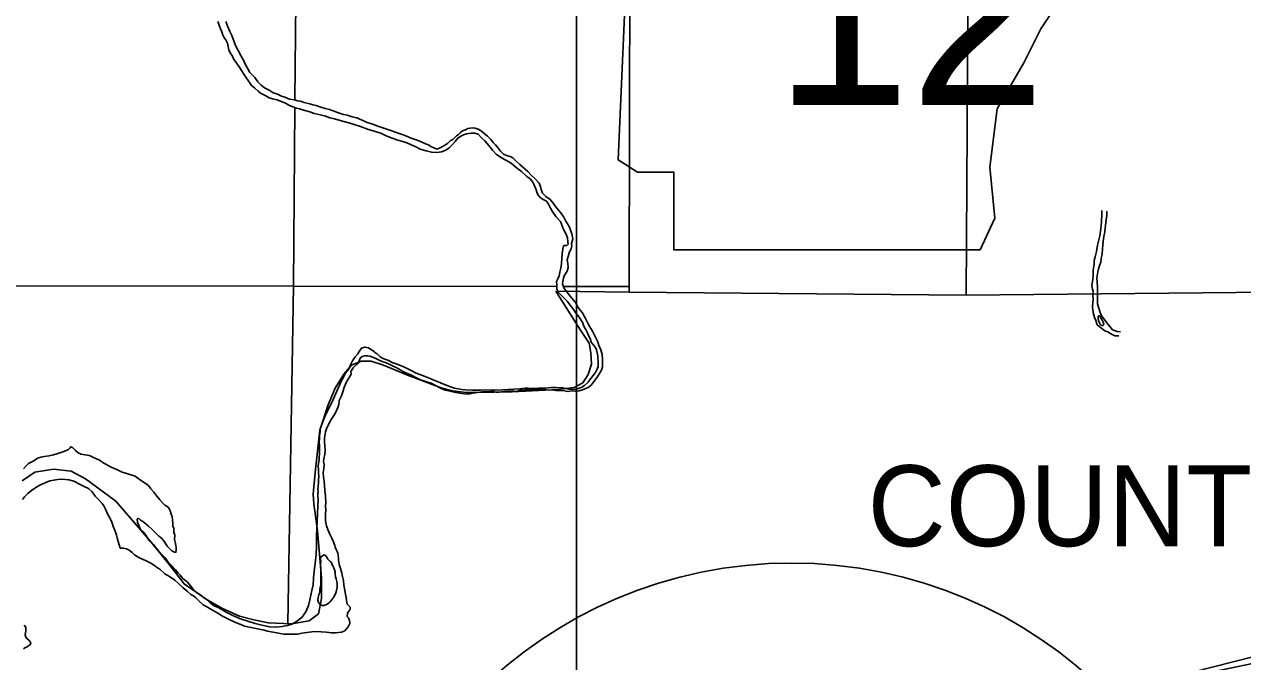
# Model space of a CAD drawing. Extents: x 77230 to 630905, y 790554 to 1662844.
# Drawn here: x 303084 to 322170, y 1537438 to 1547422 of the extents above; entities that cross this region are included whole.
import ezdxf

# ---------------------------------------------------------------- set-up
doc = ezdxf.new("R2010")
doc.units = 0
for name, color, linetype in [('Level 16', 7, 'Continuous'), ('Level 17', 7, 'Continuous'), ('Level 18', 7, 'Continuous'), ('Level 24', 7, 'Continuous'), ('Level 28', 7, 'Continuous'), ('Level 41', 7, 'Continuous')]:
    doc.layers.add(name, color=color, linetype=linetype)

msp = doc.modelspace()

# ---------------------------------------------------------------- linework, layer by layer
at = {"layer": 'Level 16'}
for p, q in [((301994, 1543324), (307299, 1543318)), ((307299, 1543318), (307213, 1538034)), ((307299, 1543318), (311425, 1543314)), ((311529, 1543314), (312557, 1543313))]:
    msp.add_line(p, q, dxfattribs=at)
for points in [[(307340, 1548294), (307323, 1546244)], [(312572, 1548352), (312557, 1543313), (312557, 1543224)], [(317870, 1548398), (317837, 1543178)], [(307322, 1546123), (307299, 1543318)]]:
    msp.add_lwpolyline(points, dxfattribs=at)
at = {"layer": 'Level 17'}
for points in [[(306115, 1547467), (306138, 1547409), (306156, 1547353), (306179, 1547303), (306193, 1547251), (306220, 1547207), (306240, 1547177), (306266, 1547128), (306279, 1547076), (306285, 1547024), (306308, 1546978), (306344, 1546922), (306368, 1546872), (306403, 1546825), (306459, 1546739), (306520, 1546643), (306555, 1546596), (306591, 1546542), (306644, 1546462), (306694, 1546423), (306746, 1546375), (306785, 1546343), (306825, 1546322), (306869, 1546302), (306921, 1546271), (306971, 1546255), (307043, 1546238), (307109, 1546212), (307177, 1546189), (307228, 1546156), (307292, 1546128), (307348, 1546109), (307396, 1546101), (307476, 1546070), (307556, 1546049), (307626, 1546023), (307716, 1546004), (307801, 1545983), (307871, 1545960), (307941, 1545942), (308067, 1545905), (308165, 1545878), (308249, 1545853), (308351, 1545820), (308460, 1545779), (308564, 1545750), (308666, 1545717), (308752, 1545678), (308844, 1545639), (308936, 1545610), (309015, 1545586), (309077, 1545567), (309131, 1545541), (309207, 1545506), (309287, 1545467), (309379, 1545442), (309460, 1545420), (309547, 1545413), (309617, 1545424), (309685, 1545451), (309741, 1545485), (309790, 1545538), (309832, 1545588), (309873, 1545639), (309931, 1545678), (309965, 1545692), (310012, 1545706), (310084, 1545717), (310140, 1545716), (310192, 1545700), (310247, 1545643), (310297, 1545597), (310362, 1545524), (310418, 1545450), (310477, 1545388), (310559, 1545329), (310629, 1545292), (310708, 1545245), (310788, 1545179), (310871, 1545116), (310949, 1545043), (311011, 1544995), (311048, 1544949), (311068, 1544916), (311101, 1544832), (311119, 1544776), (311138, 1544740), (311170, 1544706), (311222, 1544671)], [(306239, 1547466), (306274, 1547382), (306305, 1547310), (306333, 1547245), (306370, 1547149), (306394, 1547093), (306433, 1547013), (306482, 1546925), (306520, 1546850), (306543, 1546796), (306585, 1546724), (306616, 1546670), (306695, 1546587), (306743, 1546521), (306793, 1546470), (306848, 1546426), (306928, 1546385), (306982, 1546347), (307050, 1546326), (307113, 1546297), (307163, 1546279), (307237, 1546252), (307317, 1546239), (307363, 1546225), (307411, 1546217), (307465, 1546198), (307557, 1546175), (307601, 1546163), (307655, 1546150), (307731, 1546123), (307795, 1546105), (307864, 1546088), (307920, 1546066), (307990, 1546041), (308082, 1546010), (308140, 1545998), (308218, 1545973), (308292, 1545958), (308374, 1545919), (308453, 1545887), (308543, 1545858), (308607, 1545833), (308685, 1545807), (308733, 1545790), (308839, 1545753), (308924, 1545720), (309004, 1545694), (309062, 1545675), (309146, 1545640), (309224, 1545614), (309288, 1545589), (309370, 1545552), (309417, 1545534), (309451, 1545509), (309501, 1545485), (309545, 1545469), (309599, 1545488), (309646, 1545512), (309684, 1545535), (309718, 1545563), (309754, 1545596), (309795, 1545618), (309835, 1545653), (309853, 1545673), (309881, 1545693), (309914, 1545725), (309946, 1545754), (309994, 1545772), (310030, 1545789), (310067, 1545795), (310111, 1545800), (310147, 1545796), (310191, 1545782), (310238, 1545755), (310280, 1545715), (310340, 1545672), (310391, 1545620), (310431, 1545570), (310467, 1545533), (310496, 1545499), (310544, 1545437), (310588, 1545390), (310639, 1545366), (310693, 1545351), (310735, 1545331), (310783, 1545283), (310848, 1545226), (310972, 1545115)], [(310972, 1545115), (311023, 1545057), (311087, 1545000), (311148, 1544934), (311170, 1544881), (311179, 1544835), (311199, 1544775), (311255, 1544727), (311320, 1544678), (311366, 1544622), (311403, 1544570), (311453, 1544513), (311490, 1544467), (311538, 1544399), (311569, 1544338), (311619, 1544254), (311646, 1544188), (311660, 1544142), (311677, 1544064), (311658, 1543988), (311660, 1543952), (311650, 1543904), (311625, 1543859), (311603, 1543783), (311590, 1543731), (311596, 1543673), (311603, 1543611), (311587, 1543556), (311542, 1543484), (311530, 1543448), (311519, 1543392), (311513, 1543351), (311542, 1543284), (311568, 1543252), (311596, 1543210), (311633, 1543166), (311689, 1543099), (311716, 1543063), (311758, 1542985), (311789, 1542945), (311827, 1542902), (311853, 1542850), (311868, 1542823)], [(311222, 1544671), (311264, 1544653), (311293, 1544607), (311325, 1544544), (311364, 1544478), (311412, 1544414), (311481, 1544331), (311530, 1544207), (311568, 1544143), (311591, 1544075), (311599, 1544017), (311602, 1543979), (311580, 1543959), (311544, 1543957), (311524, 1543940), (311518, 1543902), (311511, 1543834), (311504, 1543756), (311500, 1543678), (311491, 1543600), (311474, 1543539), (311460, 1543483), (311441, 1543437), (311423, 1543393), (311424, 1543339), (311426, 1543276), (311447, 1543225), (311479, 1543193), (311537, 1543137), (311590, 1543086), (311636, 1543022), (311679, 1542968), (311731, 1542893), (311774, 1542837), (311822, 1542764), (311826, 1542757)], [(319966, 1544507), (319964, 1544449), (319957, 1544327), (319950, 1544216), (319931, 1544110), (319894, 1543965), (319881, 1543863), (319860, 1543781), (319842, 1543725), (319843, 1543670), (319830, 1543564), (319830, 1543492), (319823, 1543426), (319808, 1543334), (319818, 1543268), (319826, 1543242), (319825, 1543191), (319828, 1543111), (319822, 1543063), (319819, 1542995), (319829, 1542907), (319850, 1542829), (319868, 1542781), (319893, 1542715), (319945, 1542674), (320010, 1542618), (320060, 1542603), (320114, 1542567), (320166, 1542540), (320228, 1542542)], [(320045, 1544496), (320043, 1544488), (320040, 1544430), (320032, 1544359), (320023, 1544271), (320015, 1544229), (320012, 1544173), (319993, 1544097), (319985, 1544024), (319982, 1543956), (319976, 1543906), (319967, 1543824), (319956, 1543760), (319946, 1543695), (319919, 1543615), (319902, 1543543), (319886, 1543450), (319893, 1543384), (319894, 1543304), (319898, 1543256), (319897, 1543200), (319895, 1543142), (319898, 1543046), (319917, 1542976), (319937, 1542910), (319958, 1542854), (319998, 1542805), (320040, 1542747), (320087, 1542687), (320133, 1542638), (320202, 1542610), (320257, 1542607)], [(308778, 1542162), (308858, 1542121), (308908, 1542105), (309004, 1542067), (309058, 1542041), (309142, 1541997), (309224, 1541957), (309294, 1541931), (309390, 1541897), (309486, 1541855), (309605, 1541807), (309745, 1541749), (309821, 1541723), (309939, 1541703), (309995, 1541697), (310105, 1541691), (310231, 1541693), (310328, 1541697), (310386, 1541692), (310454, 1541690), (310574, 1541694), (310752, 1541706), (310846, 1541710), (310886, 1541716), (310932, 1541722), (310978, 1541722), (311028, 1541718), (311074, 1541718), (311141, 1541720), (311193, 1541720), (311247, 1541724), (311293, 1541730), (311335, 1541734), (311367, 1541732), (311409, 1541732), (311443, 1541730), (311495, 1541732), (311569, 1541718), (311615, 1541708), (311667, 1541700), (311717, 1541708), (311751, 1541714), (311779, 1541724), (311815, 1541738), (311857, 1541762), (311916, 1541818), (311940, 1541850), (311978, 1541900), (312008, 1541934), (312030, 1541968), (312052, 1542008), (312064, 1542036), (312072, 1542064), (312072, 1542114), (312066, 1542231), (312046, 1542323), (312036, 1542349), (312014, 1542379), (311982, 1542415), (311966, 1542443), (311946, 1542499), (311934, 1542529), (311912, 1542571), (311900, 1542599), (311878, 1542639), (311858, 1542673), (311842, 1542709), (311826, 1542757)], [(311868, 1542823), (311916, 1542732), (311941, 1542683), (311983, 1542617), (312010, 1542565), (312042, 1542503), (312067, 1542449), (312083, 1542389), (312114, 1542322), (312136, 1542252), (312143, 1542172), (312143, 1542126), (312140, 1542056), (312124, 1542005), (312099, 1541963), (312067, 1541913), (312038, 1541868), (312012, 1541832), (311963, 1541767), (311917, 1541735), (311865, 1541710), (311826, 1541696), (311776, 1541681), (311718, 1541673), (311668, 1541682), (311600, 1541668), (311544, 1541679), (311486, 1541684), (311410, 1541688), (311356, 1541697), (311294, 1541693), (311236, 1541702), (311170, 1541705), (311092, 1541699), (311034, 1541700), (310989, 1541698), (310923, 1541695), (310855, 1541690), (310791, 1541670), (310727, 1541679), (310651, 1541676), (310597, 1541672), (310525, 1541661), (310477, 1541662), (310418, 1541668), (310356, 1541667), (310256, 1541664), (310184, 1541655), (310112, 1541643), (310044, 1541630), (309972, 1541635), (309904, 1541645), (309840, 1541654), (309756, 1541673), (309674, 1541693), (309604, 1541724), (309538, 1541759), (309457, 1541801), (309407, 1541814)], [(319985, 1542704), (319993, 1542726), (319986, 1542758), (319970, 1542788), (319952, 1542812), (319942, 1542832), (319932, 1542854), (319922, 1542858), (319904, 1542850)], [(319904, 1542850), (319904, 1542810), (319910, 1542780), (319927, 1542744), (319945, 1542716), (319969, 1542702), (319985, 1542704)], [(307682, 1539869), (307686, 1539991), (307684, 1540031), (307684, 1540067), (307686, 1540101), (307684, 1540135), (307688, 1540185), (307692, 1540241), (307690, 1540285), (307696, 1540343), (307694, 1540397), (307690, 1540446), (307688, 1540500), (307690, 1540546), (307700, 1540598), (307702, 1540646), (307706, 1540690), (307710, 1540724), (307710, 1540762), (307710, 1540790), (307706, 1540828), (307702, 1540878), (307710, 1540928), (307710, 1540976), (307712, 1541014), (307716, 1541032), (307720, 1541068), (307724, 1541094), (307746, 1541156), (307766, 1541210), (307820, 1541334), (307894, 1541487), (307924, 1541543), (307981, 1541675), (308043, 1541815), (308063, 1541857), (308095, 1541917), (308117, 1541955), (308151, 1542007), (308179, 1542043), (308189, 1542073), (308205, 1542111), (308225, 1542151), (308267, 1542213), (308309, 1542261), (308327, 1542298), (308365, 1542348), (308411, 1542364), (308445, 1542360), (308473, 1542352), (308497, 1542338), (308517, 1542328), (308537, 1542314), (308557, 1542300), (308577, 1542282), (308609, 1542258), (308637, 1542234), (308658, 1542212), (308686, 1542196), (308714, 1542184), (308760, 1542166), (308778, 1542162), (308796, 1542154)], [(309407, 1541814), (309341, 1541835), (309291, 1541853), (309209, 1541896), (309141, 1541930), (309099, 1541947), (309014, 1541984), (308980, 1542004), (308908, 1542045), (308864, 1542065), (308798, 1542096), (308742, 1542122), (308699, 1542136), (308643, 1542163), (308599, 1542181), (308543, 1542206), (308495, 1542222), (308461, 1542231), (308415, 1542227), (308375, 1542221), (308347, 1542194), (308334, 1542164), (308318, 1542120), (308286, 1542093), (308237, 1542043), (308201, 1541986), (308202, 1541942), (308123, 1541811), (308096, 1541733), (308072, 1541665), (308051, 1541602), (308018, 1541530), (308010, 1541464), (307995, 1541421), (307975, 1541373), (307951, 1541325), (307922, 1541278), (307892, 1541230), (307853, 1541162), (307818, 1541085), (307804, 1541037), (307787, 1540945), (307788, 1540885), (307790, 1540812), (307795, 1540752), (307791, 1540682), (307778, 1540620), (307772, 1540572), (307781, 1540528), (307775, 1540466), (307764, 1540399), (307769, 1540327), (307781, 1540263), (307788, 1540195), (307792, 1540121), (307801, 1540029), (307808, 1539931), (307802, 1539873), (307805, 1539817), (307800, 1539749), (307800, 1539707), (307802, 1539645), (307815, 1539567), (307838, 1539509), (307872, 1539437), (307903, 1539375), (307923, 1539323), (307946, 1539259), (307954, 1539237)], [(303688, 1540726), (303730, 1540740), (303773, 1540759), (303803, 1540787), (303811, 1540805), (303837, 1540793), (303865, 1540767), (303885, 1540744), (303926, 1540710), (303976, 1540690), (304032, 1540679), (304080, 1540673), (304116, 1540664), (304168, 1540638), (304206, 1540623), (304260, 1540595), (304313, 1540558), (304377, 1540520), (304443, 1540483), (304535, 1540446), (304618, 1540406), (304706, 1540381), (304818, 1540342), (304904, 1540283), (304975, 1540236), (305027, 1540196), (305067, 1540144), (305114, 1540091), (305158, 1540033), (305207, 1539975), (305247, 1539926), (305283, 1539892), (305336, 1539857), (305358, 1539827), (305372, 1539785), (305386, 1539747), (305401, 1539705), (305403, 1539665), (305408, 1539597), (305412, 1539553), (305428, 1539533), (305427, 1539467), (305439, 1539419), (305434, 1539353), (305450, 1539287), (305461, 1539225), (305463, 1539185), (305458, 1539151), (305434, 1539154), (305392, 1539172), (305349, 1539220), (305321, 1539249), (305282, 1539317), (305236, 1539367), (305184, 1539408), (305129, 1539466), (305081, 1539513), (305029, 1539563), (304988, 1539597), (304942, 1539632), (304902, 1539656), (304876, 1539682), (304852, 1539673), (304854, 1539617), (304883, 1539560), (304911, 1539498), (304948, 1539464), (304986, 1539422), (305032, 1539343), (305067, 1539317), (305109, 1539271), (305155, 1539212), (305186, 1539176), (305248, 1539106), (305293, 1539057), (305339, 1538999), (305388, 1538944), (305454, 1538878), (305491, 1538824), (305523, 1538791), (305569, 1538743), (305632, 1538688), (305692, 1538622), (305745, 1538548), (305785, 1538521), (305851, 1538477), (305893, 1538444), (305952, 1538402), (306002, 1538353), (306058, 1538315), (306119, 1538286), (306187, 1538248), (306227, 1538225), (306267, 1538201), (306327, 1538172), (306363, 1538154), (306422, 1538132), (306452, 1538113)], [(303073, 1540457), (303114, 1540506), (303148, 1540542), (303200, 1540569), (303248, 1540597), (303291, 1540624), (303343, 1540640), (303395, 1540653), (303475, 1540663), (303540, 1540678), (303592, 1540695), (303638, 1540711), (303688, 1540726)], [(303053, 1539976), (303087, 1540021), (303140, 1540071), (303196, 1540120), (303277, 1540175), (303345, 1540211), (303422, 1540246), (303482, 1540271), (303576, 1540288), (303644, 1540295), (303730, 1540291), (303782, 1540286), (303858, 1540265), (303880, 1540253), (303938, 1540225), (303978, 1540202), (304032, 1540178), (304076, 1540157), (304096, 1540147), (304145, 1540097), (304195, 1540028), (304234, 1539988), (304304, 1539918), (304331, 1539877), (304355, 1539827), (304394, 1539745), (304422, 1539689), (304455, 1539621), (304483, 1539546), (304506, 1539482), (304528, 1539422), (304537, 1539378), (304555, 1539320)], [(307682, 1539869), (307661, 1539407)], [(307662, 1539449), (307661, 1539407), (307660, 1539249), (307653, 1539114), (307639, 1538978), (307622, 1538856), (307613, 1538747), (307608, 1538639), (307586, 1538551), (307556, 1538404), (307535, 1538318), (307501, 1538231), (307436, 1538137), (307345, 1538068), (307273, 1538027), (307204, 1538006), (307124, 1537991), (307032, 1537980), (306932, 1537985), (306806, 1538008), (306698, 1538035), (306584, 1538074), (306452, 1538113)], [(304555, 1539320), (304570, 1539266), (304586, 1539218), (304634, 1539217), (304684, 1539203), (304724, 1539183), (304771, 1539148), (304809, 1539110), (304867, 1539077), (304907, 1539053), (304983, 1539020), (305023, 1539004), (305076, 1538977), (305142, 1538929), (305156, 1538919), (305206, 1538886), (305287, 1538812), (305359, 1538771), (305442, 1538716), (305494, 1538666), (305570, 1538595), (305635, 1538541), (305693, 1538492), (305733, 1538468), (305768, 1538439), (305824, 1538383), (305886, 1538328), (305951, 1538290), (305995, 1538264), (306067, 1538223), (306123, 1538192), (306180, 1538156), (306242, 1538125), (306294, 1538099), (306370, 1538064), (306420, 1538040), (306476, 1538019), (306533, 1537995), (306613, 1537978), (306711, 1537957), (306841, 1537930), (306891, 1537917), (306981, 1537902), (307037, 1537888), (307089, 1537879), (307147, 1537869), (307203, 1537866), (307271, 1537868), (307291, 1537869), (307367, 1537871), (307430, 1537884), (307510, 1537895), (307586, 1537904), (307666, 1537910), (307734, 1537907), (307812, 1537898), (307894, 1537891), (307960, 1537887), (308052, 1537900), (308103, 1537921), (308129, 1537951), (308155, 1537981), (308182, 1538038), (308180, 1538082), (308160, 1538122), (308141, 1538146), (308147, 1538198), (308170, 1538238), (308186, 1538254), (308186, 1538294), (308168, 1538310), (308142, 1538338), (308129, 1538396), (308123, 1538444), (308110, 1538520), (308104, 1538560), (308091, 1538634), (308082, 1538710), (308068, 1538772), (308055, 1538826), (308043, 1538884), (308027, 1538926), (308016, 1538962), (308008, 1539000), (308006, 1539020), (308003, 1539062), (308001, 1539098), (307995, 1539140), (307985, 1539166), (307965, 1539204)], [(307741, 1539090), (307730, 1539073), (307726, 1539045), (307728, 1539007), (307725, 1538961), (307729, 1538893), (307728, 1538825), (307728, 1538772), (307727, 1538724), (307729, 1538692), (307727, 1538642), (307720, 1538600), (307714, 1538564), (307711, 1538520), (307699, 1538490), (307685, 1538440), (307680, 1538399), (307694, 1538363), (307722, 1538328), (307746, 1538320), (307780, 1538318), (307816, 1538335), (307858, 1538361), (307876, 1538375), (307895, 1538400), (307909, 1538422), (307927, 1538444), (307949, 1538478), (307962, 1538514), (307976, 1538553), (307980, 1538579), (307983, 1538603), (307983, 1538651), (307979, 1538693), (307968, 1538733), (307960, 1538769), (307952, 1538807), (307951, 1538843), (307941, 1538877), (307933, 1538909), (307919, 1538941), (307908, 1538955), (307896, 1538990), (307876, 1539008), (307856, 1539026), (307840, 1539044), (307826, 1539062), (307805, 1539098), (307801, 1539101)], [(307743, 1539093), (307741, 1539090)], [(307779, 1539112), (307743, 1539093)], [(307779, 1539112), (307801, 1539101)], [(307965, 1539204), (307954, 1539237)], [(303068, 1537638), (303092, 1537657), (303126, 1537669), (303141, 1537679), (303167, 1537698), (303185, 1537722), (303181, 1537744), (303155, 1537772), (303128, 1537797), (303108, 1537823), (303096, 1537859), (303102, 1537897), (303105, 1537915), (303107, 1537975), (303097, 1537989), (303081, 1538011)]]:
    msp.add_lwpolyline(points, dxfattribs=at)
at = {"layer": 'Level 18'}
for points in [[(307269, 1538032), (307546, 1538080), (307690, 1538188), (307738, 1538429), (307738, 1538753), (307678, 1539487), (307618, 1539908), (307606, 1540064), (307642, 1540401), (307714, 1541062), (307846, 1541459), (307954, 1541723), (308087, 1541940), (308207, 1542084), (308363, 1542144), (308519, 1542144), (308712, 1542084), (309084, 1541924), (309613, 1541727), (309794, 1541682), (310006, 1541657), (310177, 1541652), (310726, 1541667), (311452, 1541702), (311699, 1541732), (311835, 1541808), (311915, 1541934), (311971, 1542100), (311960, 1542276), (311930, 1542428), (311799, 1542629), (311410, 1543240)], [(311410, 1543240), (312557, 1543224), (317837, 1543178), (323130, 1543232)], [(303050, 1540271), (303249, 1540409), (303539, 1540455), (303815, 1540424), (304044, 1540302), (304518, 1539950), (305068, 1539308), (305358, 1538956), (305586, 1538657), (305947, 1538404), (306187, 1538272), (306452, 1538152), (306680, 1538092), (306908, 1538044), (307269, 1538032)]]:
    msp.add_lwpolyline(points, dxfattribs=at)
at = {"layer": 'Level 24'}
msp.add_lwpolyline([(312194, 1551045), (312537, 1548761), (312385, 1545297), (312689, 1545107), (313260, 1545107), (313260, 1543889), (318056, 1543889), (318285, 1544384), (318209, 1545183), (318323, 1546097), (318741, 1546820), (319008, 1547353), (319389, 1547924), (319617, 1548533), (319807, 1549028), (320150, 1549446), (320226, 1549713), (320074, 1549903), (318894, 1549903), (319160, 1550436), (319198, 1550779), (319040, 1551042)], close=True, dxfattribs=at)
at = {"layer": 'Level 28'}
msp.add_line((311736, 1658884), (311736, 1488604), dxfattribs=at)
at = {"layer": 'Level 41'}
msp.add_lwpolyline([(341472, 1542376), (320050, 1536933), (355031, 1544235)], dxfattribs=at)
msp.add_circle((315100, 1531983), 7000, dxfattribs=at)

# ---------------------------------------------------------------- texts
at = {"layer": 'Level 24'}
msp.add_text('12', height=2851.2, dxfattribs=at).set_placement((314841, 1546160))
at = {"layer": 'Level 28'}
msp.add_text('COUNTY', height=1267.2, dxfattribs=at).set_placement((316295, 1539247))

doc.saveas('drawing.dxf')
